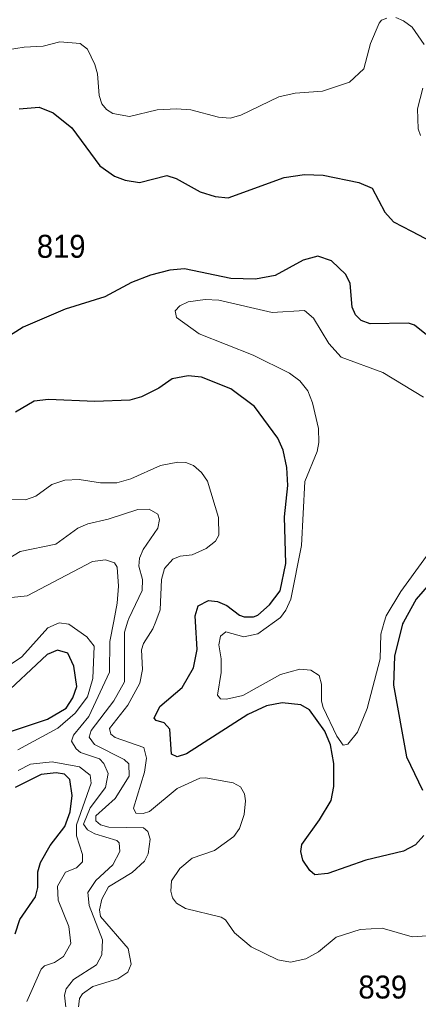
# Model space of a CAD drawing. Extents: x 473.9 to 500, y 7733.1 to 7760.8.
# Drawn here: x 492.833 to 494.222, y 7751.312 to 7754.728 of the extents above; entities that cross this region are included whole.
import ezdxf

# ---------------------------------------------------------------- set-up
doc = ezdxf.new("R2010")
doc.units = 0
doc.header["$LTSCALE"] = 0.032
doc.layers.add('1', color=7, linetype='Continuous', lineweight=25)
doc.layers.add('2', color=7, linetype='Continuous', lineweight=13)
doc.layers.add('21', color=7, linetype='Continuous')

msp = doc.modelspace()

# ---------------------------------------------------------------- linework, layer by layer
at = {"layer": '1'}
for points in [[(492.8313, 7754.4172), (492.9011, 7754.4223), (492.9495, 7754.4026), (493.0143, 7754.3507), (493.1125, 7754.2182), (493.1633, 7754.1824), (493.2002, 7754.1676), (493.2504, 7754.1604), (493.3455, 7754.1841), (493.3787, 7754.174), (493.4619, 7754.1278), (493.5138, 7754.111), (493.5588, 7754.1064), (493.7541, 7754.1771), (493.8249, 7754.1875), (493.8901, 7754.1851), (494.0142, 7754.1599), (494.0614, 7754.1407), (494.1054, 7754.0561), (494.1357, 7754.0229), (494.1978, 7753.9904), (494.3104, 7753.9314)], [(494.2916, 7753.5966), (494.2083, 7753.6624), (494.188, 7753.67), (494.0538, 7753.6674), (494.0226, 7753.6786), (494.0026, 7753.6982), (493.9917, 7753.7256), (493.9845, 7753.8078), (493.9698, 7753.8389), (493.9196, 7753.8868), (493.8714, 7753.9037), (493.8212, 7753.8891), (493.7235, 7753.8363), (493.655, 7753.8226), (493.5683, 7753.8257), (493.4077, 7753.8595), (493.3565, 7753.8541), (493.2888, 7753.8368), (493.223, 7753.8111), (493.1291, 7753.7617), (492.9915, 7753.7185), (492.8455, 7753.6561), (492.7844, 7753.6174)], [(494.2417, 7751.8833), (494.2117, 7751.8509), (494.1699, 7751.8292), (494.0386, 7751.798), (493.9065, 7751.7509), (493.8611, 7751.7468), (493.8445, 7751.7612), (493.8201, 7751.7973), (493.813, 7751.8281), (493.8158, 7751.852), (493.8774, 7751.9377), (493.9178, 7752.0057), (493.9276, 7752.0545), (493.9276, 7752.1349), (493.9164, 7752.1992), (493.8963, 7752.2474), (493.8429, 7752.3216), (493.8131, 7752.3386), (493.7476, 7752.3463), (493.6924, 7752.336), (493.6276, 7752.3057), (493.4139, 7752.1679), (493.3813, 7752.1575), (493.362, 7752.1675), (493.3566, 7752.2545), (493.3361, 7752.2761), (493.3079, 7752.2841), (493.3019, 7752.2922), (493.3212, 7752.333), (493.3987, 7752.4), (493.4383, 7752.4682), (493.4516, 7752.5315), (493.4451, 7752.6296), (493.4438, 7752.6491), (493.4554, 7752.6841), (493.4913, 7752.7023), (493.5218, 7752.6994), (493.5546, 7752.6856), (493.5985, 7752.6518), (493.6146, 7752.6461), (493.6474, 7752.6463), (493.6623, 7752.6521), (493.7037, 7752.6877), (493.7409, 7752.7369), (493.7604, 7752.8318), (493.7557, 7752.994), (493.7677, 7753.1039), (493.764, 7753.167), (493.7513, 7753.2264), (493.7328, 7753.269), (493.6512, 7753.3791), (493.5681, 7753.4403), (493.4662, 7753.4816), (493.4195, 7753.4864), (493.3642, 7753.4756), (493.3172, 7753.4425), (493.2575, 7753.4128), (493.2166, 7753.4015), (493.0942, 7753.3965), (492.9331, 7753.4037), (492.8838, 7753.3972), (492.8178, 7753.3598)], [(494.3992, 7752.92), (494.2143, 7752.7071), (494.1702, 7752.6274), (494.1667, 7752.6211), (494.1385, 7752.5085), (494.1352, 7752.4077), (494.181, 7752.1575), (494.2364, 7752.0416)], [(492.804, 7752.247), (492.9297, 7752.2887), (492.9949, 7752.3273), (493.0178, 7752.3631), (493.0319, 7752.4035), (493.0213, 7752.4736), (493.0002, 7752.5192), (492.9646, 7752.5294), (492.9292, 7752.5143), (492.7614, 7752.3594)], [(492.8176, 7751.5412), (492.8334, 7751.5908), (492.888, 7751.6697), (492.8961, 7751.7024), (492.8964, 7751.7567), (492.9053, 7751.7895), (492.9388, 7751.8487), (492.9904, 7751.9155), (493.0089, 7751.9667), (493.0152, 7752.0236), (493.0076, 7752.0792), (492.9896, 7752.0972), (492.9603, 7752.1019), (492.9079, 7752.0959), (492.8168, 7752.0508)]]:
    msp.add_lwpolyline(points, dxfattribs=at)
at = {"layer": '2'}
for points in [[(492.7603, 7754.6178), (492.8488, 7754.6323), (492.9147, 7754.6347), (492.9726, 7754.6507), (493.0434, 7754.6443), (493.0691, 7754.625), (493.0948, 7754.5712), (493.1036, 7754.539), (493.1101, 7754.4634), (493.1197, 7754.4345), (493.135, 7754.4144), (493.1575, 7754.4007), (493.2154, 7754.3902), (493.3119, 7754.4128), (493.3794, 7754.4168), (493.4293, 7754.4128), (493.5258, 7754.3878), (493.566, 7754.3838), (493.603, 7754.3951), (493.7364, 7754.4586), (493.7927, 7754.4714), (493.8876, 7754.4787), (493.9824, 7754.5092), (494.0323, 7754.5567), (494.0548, 7754.6451), (494.0853, 7754.7159), (494.0942, 7754.7263), (494.1119, 7754.7327)], [(494.1432, 7754.7352), (494.1706, 7754.7239), (494.2011, 7754.7014), (494.2429, 7754.6411)], [(494.2373, 7754.4891), (494.2196, 7754.4168), (494.2212, 7754.3476), (494.2293, 7754.3235)], [(494.2397, 7753.4117), (494.0982, 7753.4978), (493.9535, 7753.5516), (493.9101, 7753.5983), (493.857, 7753.6867), (493.8249, 7753.7141), (493.7123, 7753.7068), (493.5274, 7753.7502), (493.4791, 7753.7518), (493.4196, 7753.7438), (493.3915, 7753.7301), (493.3746, 7753.7125), (493.3794, 7753.6891), (493.4582, 7753.632), (493.6464, 7753.5581), (493.7734, 7753.4954), (493.8096, 7753.4688), (493.8369, 7753.4343), (493.853, 7753.3925), (493.8747, 7753.3024), (493.8755, 7753.2542), (493.8691, 7753.222), (493.8265, 7753.1175)], [(492.7812, 7753.0555), (492.8534, 7753.0536), (492.8889, 7753.066), (492.9445, 7753.1069), (492.9907, 7753.1228), (493.04, 7753.1246), (493.1141, 7753.1135), (493.1719, 7753.1135), (493.2206, 7753.1273), (493.3231, 7753.1729), (493.384, 7753.185), (493.4122, 7753.1844), (493.4388, 7753.1735), (493.467, 7753.1495), (493.4873, 7753.1185), (493.5252, 7752.992), (493.5273, 7752.9301), (493.5152, 7752.91), (493.4827, 7752.8839), (493.4335, 7752.8624), (493.3922, 7752.8572), (493.3671, 7752.8474), (493.3379, 7752.8141), (493.3265, 7752.776), (493.3228, 7752.6699), (493.3073, 7752.63), (493.2971, 7752.6039), (493.2642, 7752.5525), (493.2572, 7752.5305), (493.2603, 7752.4624), (493.2514, 7752.4147), (493.2093, 7752.338), (493.1463, 7752.2561), (493.1507, 7752.2363), (493.1654, 7752.2251), (493.2651, 7752.1908), (493.2748, 7752.1532), (493.2676, 7752.1044), (493.2293, 7751.9784), (493.2378, 7751.9613), (493.263, 7751.96), (493.2856, 7751.9669), (493.3821, 7752.0469), (493.4602, 7752.0832), (493.4806, 7752.085), (493.5766, 7752.0667), (493.602, 7752.0529), (493.6159, 7752.0283), (493.6197, 7752.0046), (493.615, 7751.957), (493.5985, 7751.9078), (493.5786, 7751.88), (493.5112, 7751.8319), (493.4341, 7751.8044), (493.3905, 7751.7688), (493.3616, 7751.7259), (493.3593, 7751.6895), (493.3653, 7751.6664), (493.3791, 7751.6482), (493.4108, 7751.6296), (493.5353, 7751.5995), (493.5506, 7751.5894), (493.5819, 7751.5448), (493.6392, 7751.4959), (493.7326, 7751.4502), (493.7761, 7751.4426), (493.8297, 7751.4536), (493.8741, 7751.4785), (493.9362, 7751.5297), (494.0198, 7751.5558), (494.0964, 7751.561), (494.2006, 7751.5308), (494.253, 7751.534)], [(493.8265, 7753.1175), (493.8144, 7752.894), (493.7774, 7752.7074), (493.7605, 7752.6689), (493.742, 7752.6439), (493.7209, 7752.6287), (493.6624, 7752.5868), (493.6142, 7752.5764), (493.5507, 7752.5933), (493.5322, 7752.5784), (493.5266, 7752.5482), (493.5346, 7752.5), (493.5346, 7752.4518), (493.5217, 7752.373), (493.533, 7752.3601), (493.5531, 7752.3585), (493.611, 7752.3713), (493.7412, 7752.4445), (493.8088, 7752.4638), (493.8474, 7752.4598), (493.8763, 7752.4413), (493.8851, 7752.4116), (493.8851, 7752.3521), (493.8908, 7752.3296), (493.9382, 7752.2299), (493.9599, 7752.1985), (493.976, 7752.2017), (494.0098, 7752.2443), (494.0443, 7752.3263), (494.0894, 7752.5), (494.091, 7752.5852), (494.1032, 7752.6276), (494.1095, 7752.6496), (494.1609, 7752.7348), (494.3217, 7752.9551)], [(492.7115, 7752.7991), (492.8343, 7752.8738), (492.9589, 7752.8993), (493.0357, 7752.9553), (493.07, 7752.9703), (493.1408, 7752.9858), (493.2445, 7753.0195), (493.2835, 7753.0212), (493.3137, 7753.0043), (493.3199, 7752.9856), (493.3143, 7752.9551), (493.2629, 7752.8811), (493.25, 7752.8504), (493.2476, 7752.8221), (493.2603, 7752.776), (493.2593, 7752.7374), (493.2133, 7752.6404), (493.2102, 7752.6303), (493.1983, 7752.5922), (493.1983, 7752.4192), (493.161, 7752.3525), (493.082, 7752.2497), (493.0747, 7752.2259), (493.0936, 7752.2005), (493.1965, 7752.149), (493.2135, 7752.1337), (493.2145, 7752.0899), (493.1659, 7752.0131), (493.0982, 7751.9526), (493.0986, 7751.9349), (493.1145, 7751.9207), (493.1433, 7751.9129), (493.2639, 7751.9098), (493.2796, 7751.898), (493.2877, 7751.8707), (493.2804, 7751.8198), (493.2676, 7751.7942), (493.2254, 7751.7543), (493.1419, 7751.7051), (493.1189, 7751.6616), (493.1107, 7751.6241), (493.1144, 7751.6018), (493.2105, 7751.4901), (493.221, 7751.4349), (493.2094, 7751.407), (493.1745, 7751.3836), (493.0873, 7751.3577), (493.0513, 7751.3316), (493.0414, 7751.3154), (493.0361, 7751.2758)], [(492.9964, 7751.2641), (492.9896, 7751.3265), (492.9953, 7751.3489), (493.0208, 7751.3815), (493.1011, 7751.4331), (493.1188, 7751.4676), (493.1218, 7751.5195), (493.0752, 7751.6397), (493.0704, 7751.685), (493.098, 7751.7273), (493.158, 7751.7813), (493.1817, 7751.8279), (493.1798, 7751.8581), (493.1716, 7751.8662), (493.0942, 7751.8891), (493.0693, 7751.9038), (493.055, 7751.9227), (493.0784, 7751.9804), (493.132, 7752.0514), (493.1413, 7752.1001), (493.1261, 7752.1349), (493.1113, 7752.1507), (493.0452, 7752.1731), (493.0295, 7752.1855), (493.0138, 7752.2124), (493.0201, 7752.2333), (493.0734, 7752.2984), (493.146, 7752.4528), (493.1469, 7752.5598), (493.1607, 7752.6305), (493.173, 7752.6935), (493.1775, 7752.7531), (493.172, 7752.8188), (493.1634, 7752.8341), (493.1323, 7752.8448), (493.0867, 7752.8392), (492.8586, 7752.7192), (492.8049, 7752.7133)], [(492.7601, 7752.4527), (492.8398, 7752.5063), (492.9312, 7752.6079), (492.9709, 7752.6245), (493.0036, 7752.6202), (493.0667, 7752.576), (493.0929, 7752.5436), (493.0876, 7752.4314), (493.0694, 7752.3676), (493.026, 7752.3098), (492.9662, 7752.2574), (492.827, 7752.1823)], [(492.8272, 7752.11), (492.8705, 7752.1324), (492.9463, 7752.1406), (493.0408, 7752.1227), (493.078, 7752.0944), (493.0825, 7752.0658), (493.0305, 7751.9204), (493.0306, 7751.8819), (493.0516, 7751.8172), (493.0515, 7751.7924), (493.0309, 7751.7711), (492.9929, 7751.7555), (492.9645, 7751.7065), (492.9675, 7751.6584), (493.0043, 7751.5661), (493.0109, 7751.5069), (492.985, 7751.4616), (492.9543, 7751.4408), (492.919, 7751.4291), (492.9079, 7751.4174), (492.8583, 7751.3052)]]:
    msp.add_lwpolyline(points, dxfattribs=at)

# ---------------------------------------------------------------- texts
at = {"layer": '21', "width": 0.95}
for s, p in [('819', (492.8928, 7753.8976)), ('839', (494.0132, 7751.3153))]:
    msp.add_text(s, height=0.08, dxfattribs=at).set_placement(p)

doc.saveas('drawing.dxf')
